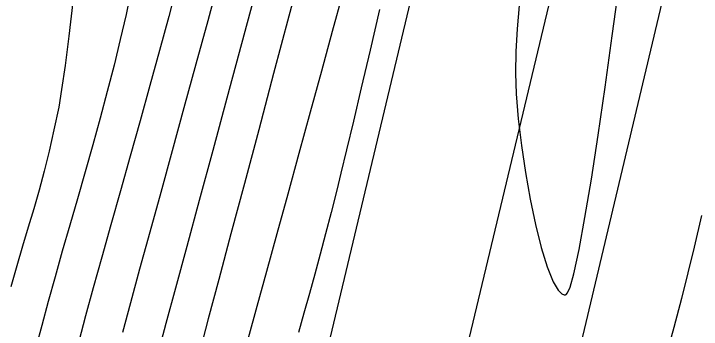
# Model space of a CAD drawing. Extents: x 1957117 to 1971063, y 701601 to 715861.
# Drawn here: x 1963088.12 to 1963126.79, y 705169.69 to 705187.4 of the extents above; entities that cross this region are included whole.
import ezdxf

# ---------------------------------------------------------------- set-up
doc = ezdxf.new("R2010")
doc.units = 0
for name, color, linetype in [('DT_X_Break_Line', 7, 'Continuous'), ('DT_X_Contour_Major', 7, 'Continuous'), ('DT_X_Contour_Minor', 7, 'Continuous'), ('GE_X_CL_20', 7, 'Continuous'), ('HY_X_Water_Edge', 7, 'Continuous'), ('SC_Shading5', 7, 'Continuous')]:
    doc.layers.add(name, color=color, linetype=linetype)

msp = doc.modelspace()

# ---------------------------------------------------------------- linework, layer by layer
at = {"layer": 'DT_X_Break_Line'}
for points in [[(1963248.355, 705747.376), (1963235.759, 705698.829), (1963221.229, 705652.053), (1963207.844, 705601.615), (1963200.47, 705556.329), (1963185.917, 705507.018), (1963175.154, 705452.621), (1963160.398, 705408.434), (1963150.566, 705354.43), (1963137.351, 705306.484), (1963127.753, 705261.545), (1963117.087, 705216.019), (1963104.746, 705164.3), (1963091.28, 705116.393), (1963081.686, 705067.168)], [(1963097.69, 705062.728), (1963110.134, 705110.941), (1963118.179, 705161.08), (1963129.819, 705210.034), (1963142.677, 705258.498), (1963154.883, 705308.22), (1963169.696, 705358.61), (1963178.568, 705401.323), (1963191.579, 705451.786), (1963203.047, 705496.926), (1963213.073, 705549.098), (1963225.99, 705592.54), (1963238.509, 705645.64), (1963250.08, 705699.351), (1963260.722, 705745.719)]]:
    msp.add_lwpolyline(points, dxfattribs=at)
at = {"layer": 'DT_X_Contour_Major'}
for points in [[(1963097.323, 705189.099), (1963096.836, 705187.253), (1963096.318, 705185.335), (1963095.779, 705183.371), (1963095.227, 705181.385), (1963094.671, 705179.404), (1963094.121, 705177.451), (1963093.586, 705175.552), (1963093.075, 705173.733), (1963092.597, 705172.019), (1963092.16, 705170.434), (1963091.775, 705169.004)], [(1963097.323, 705189.099), (1963096.836, 705187.253), (1963096.318, 705185.335), (1963095.779, 705183.371), (1963095.227, 705181.385), (1963094.671, 705179.404), (1963094.121, 705177.451), (1963093.586, 705175.552), (1963093.075, 705173.733), (1963092.597, 705172.019), (1963092.16, 705170.434), (1963091.775, 705169.004)], [(1963108.696, 705187.636), (1963108.161, 705185.348), (1963107.669, 705183.246), (1963107.227, 705181.371), (1963106.843, 705179.76), (1963106.528, 705178.453), (1963106.289, 705177.489), (1963105.969, 705176.244), (1963105.657, 705175.053), (1963105.352, 705173.906), (1963105.05, 705172.789), (1963104.749, 705171.691), (1963104.447, 705170.599), (1963104.141, 705169.503)], [(1963108.696, 705187.636), (1963108.161, 705185.348), (1963107.669, 705183.246), (1963107.227, 705181.371), (1963106.843, 705179.76), (1963106.528, 705178.453), (1963106.289, 705177.489), (1963105.969, 705176.244), (1963105.657, 705175.053), (1963105.352, 705173.906), (1963105.05, 705172.789), (1963104.749, 705171.691), (1963104.447, 705170.599), (1963104.141, 705169.503)], [(1963126.808, 705176.068), (1963126.393, 705174.299), (1963126.043, 705172.85), (1963125.676, 705171.405), (1963125.248, 705169.789), (1963124.768, 705168.027)], [(1963126.808, 705176.068), (1963126.393, 705174.299), (1963126.043, 705172.85), (1963125.676, 705171.405), (1963125.248, 705169.789), (1963124.768, 705168.027)]]:
    msp.add_lwpolyline(points, dxfattribs=at)
at = {"layer": 'DT_X_Contour_Minor'}
for points in [[(1963104.452, 705190.464), (1963103.597, 705187.257), (1963102.739, 705184.043), (1963101.898, 705180.89), (1963101.092, 705177.868), (1963100.339, 705175.045), (1963099.657, 705172.49), (1963099.066, 705170.272), (1963098.583, 705168.459)], [(1963104.452, 705190.464), (1963103.597, 705187.257), (1963102.739, 705184.043), (1963101.898, 705180.89), (1963101.092, 705177.868), (1963100.339, 705175.045), (1963099.657, 705172.49), (1963099.066, 705170.272), (1963098.583, 705168.459)], [(1963099.685, 705189.405), (1963099.033, 705187.006), (1963098.366, 705184.565), (1963097.694, 705182.12), (1963097.031, 705179.71), (1963096.386, 705177.372), (1963095.772, 705175.145), (1963095.201, 705173.067), (1963094.683, 705171.177), (1963094.231, 705169.512)], [(1963099.685, 705189.405), (1963099.033, 705187.006), (1963098.366, 705184.565), (1963097.694, 705182.12), (1963097.031, 705179.71), (1963096.386, 705177.372), (1963095.772, 705175.145), (1963095.201, 705173.067), (1963094.683, 705171.177), (1963094.231, 705169.512)], [(1963116.55, 705187.864), (1963116.435, 705186.549), (1963116.364, 705185.277), (1963116.344, 705184.059), (1963116.383, 705182.906), (1963116.499, 705181.503), (1963116.673, 705180.012), (1963116.897, 705178.488), (1963117.162, 705176.988), (1963117.46, 705175.567), (1963117.783, 705174.281), (1963118.121, 705173.188), (1963118.468, 705172.341), (1963118.746, 705171.881), (1963118.952, 705171.68), (1963119.087, 705171.622), (1963119.153, 705171.617), (1963119.191, 705171.631), (1963119.273, 705171.732), (1963119.411, 705172.058), (1963119.621, 705172.797), (1963119.919, 705174.163), (1963120.252, 705175.959), (1963120.612, 705178.121), (1963120.993, 705180.584), (1963121.387, 705183.284), (1963121.789, 705186.155), (1963122.192, 705189.133)], [(1963116.55, 705187.864), (1963116.435, 705186.549), (1963116.364, 705185.277), (1963116.344, 705184.059), (1963116.383, 705182.906), (1963116.499, 705181.503), (1963116.673, 705180.012), (1963116.897, 705178.488), (1963117.162, 705176.988), (1963117.46, 705175.567), (1963117.783, 705174.281), (1963118.121, 705173.188), (1963118.468, 705172.341), (1963118.746, 705171.881), (1963118.952, 705171.68), (1963119.087, 705171.622), (1963119.153, 705171.617), (1963119.191, 705171.631), (1963119.273, 705171.732), (1963119.411, 705172.058), (1963119.621, 705172.797), (1963119.919, 705174.163), (1963120.252, 705175.959), (1963120.612, 705178.121), (1963120.993, 705180.584), (1963121.387, 705183.284), (1963121.789, 705186.155), (1963122.192, 705189.133)], [(1963094.716, 705188.713), (1963094.436, 705187.357), (1963094.116, 705185.952), (1963093.763, 705184.508), (1963093.382, 705183.035), (1963092.981, 705181.54), (1963092.563, 705180.033), (1963092.136, 705178.522), (1963091.705, 705177.018), (1963091.276, 705175.528), (1963090.854, 705174.063), (1963090.446, 705172.629), (1963090.058, 705171.238), (1963089.695, 705169.897), (1963089.39, 705168.74)], [(1963094.716, 705188.713), (1963094.436, 705187.357), (1963094.116, 705185.952), (1963093.763, 705184.508), (1963093.382, 705183.035), (1963092.981, 705181.54), (1963092.563, 705180.033), (1963092.136, 705178.522), (1963091.705, 705177.018), (1963091.276, 705175.528), (1963090.854, 705174.063), (1963090.446, 705172.629), (1963090.058, 705171.238), (1963089.695, 705169.897), (1963089.39, 705168.74)], [(1963101.766, 705188.785), (1963100.935, 705185.709), (1963100.112, 705182.666), (1963099.313, 705179.716), (1963098.554, 705176.916), (1963097.852, 705174.325), (1963097.223, 705172.001), (1963096.683, 705170.003), (1963096.248, 705168.39)], [(1963101.766, 705188.785), (1963100.935, 705185.709), (1963100.112, 705182.666), (1963099.313, 705179.716), (1963098.554, 705176.916), (1963097.852, 705174.325), (1963097.223, 705172.001), (1963096.683, 705170.003), (1963096.248, 705168.39)], [(1963106.61, 705188.522), (1963106.034, 705186.4), (1963105.427, 705184.17), (1963104.799, 705181.875), (1963104.164, 705179.559), (1963103.533, 705177.266), (1963102.92, 705175.039), (1963102.335, 705172.921), (1963101.793, 705170.958), (1963101.304, 705169.192)], [(1963106.61, 705188.522), (1963106.034, 705186.4), (1963105.427, 705184.17), (1963104.799, 705181.875), (1963104.164, 705179.559), (1963103.533, 705177.266), (1963102.92, 705175.039), (1963102.335, 705172.921), (1963101.793, 705170.958), (1963101.304, 705169.192)], [(1963091.445, 705188.071), (1963091.216, 705186.145), (1963091.006, 705184.49), (1963090.817, 705183.149), (1963090.651, 705182.166), (1963090.385, 705180.878), (1963090.112, 705179.687), (1963089.832, 705178.569), (1963089.543, 705177.5), (1963089.246, 705176.456), (1963088.939, 705175.414), (1963088.623, 705174.351), (1963088.298, 705173.241), (1963087.962, 705172.062)], [(1963091.445, 705188.071), (1963091.216, 705186.145), (1963091.006, 705184.49), (1963090.817, 705183.149), (1963090.651, 705182.166), (1963090.385, 705180.878), (1963090.112, 705179.687), (1963089.832, 705178.569), (1963089.543, 705177.5), (1963089.246, 705176.456), (1963088.939, 705175.414), (1963088.623, 705174.351), (1963088.298, 705173.241), (1963087.962, 705172.062)]]:
    msp.add_lwpolyline(points, dxfattribs=at)
at = {"layer": 'GE_X_CL_20'}
msp.add_lwpolyline([(1963418.3, 706437.397), (1962895.621, 704261.062)], dxfattribs=at)
at = {"layer": 'HY_X_Water_Edge'}
msp.add_spline([(1963191.723, 701994.048), (1963062.047, 702441.167), (1962863.491, 703169.356), (1962827.53, 703438.691), (1962823.213, 703537.412), (1962817.962, 703593.874), (1962817.97, 703697.316), (1962828.582, 703804.235), (1962836.461, 703844.734), (1962850.687, 703896.004), (1962867.251, 703938.846), (1962873.848, 703992.355), (1962884.135, 704091.371), (1962891.241, 704140.854), (1962897.382, 704180.529), (1962905.467, 704230.979), (1962943.949, 704328.022), (1962948.537, 704378.842), (1962964.114, 704426.264), (1963004.885, 704570.73), (1963042.054, 704716.522), (1963062.038, 704814.417), (1963072.171, 704860.237), (1963090.023, 704956.798), (1963107.066, 705031.783), (1963133.773, 705105.742), (1963148.685, 705206.74), (1963175.48, 705301.059), (1963191.635, 705353.417), (1963210.988, 705447.286), (1963219.532, 705497.27), (1963230.124, 705549.475), (1963251.052, 705591.159), (1963275.289, 705693.429), (1963292.982, 705784.032), (1963302.841, 705839.645), (1963335.126, 705936.766), (1963359.752, 706046.75), (1963389.133, 706177.299), (1963417.827, 706273.456), (1963475.868, 706451.902), (1963533.782, 706640.53), (1963553.86, 706696.984), (1963580.184, 706715.425), (1963609.172, 706718.73), (1963617.062, 706714.691), (1963619.447, 706694.678), (1963564.282, 706533.07), (1963531.853, 706395.229), (1963434.4, 706006.96), (1963354.09, 705679.186), (1963237.513, 705206.07), (1963167.369, 704892.962), (1963059.145, 704434.176), (1962907.914, 703908.742), (1962877.458, 703703.326), (1962898.357, 703412.121), (1962942.65, 703052.267), (1963048.963, 702674.866), (1963191.468, 702189.666), (1963245.396, 702019.832)], degree=3, dxfattribs=at)
at = {"layer": 'SC_Shading5'}
for points in [[(1963026.912, 704294.121), (1963138.818, 704737.794), (1963251.679, 705213.963), (1963374.306, 705730.111), (1963454.783, 706045.593), (1963517.244, 706296.713), (1963562.763, 706479.256), (1963580.13, 706553.799), (1963589.678, 706586.994)], [(1963609.915, 706579.703), (1963587.283, 706499.153), (1963552.056, 706354.005), (1963480.911, 706069.234), (1963357.401, 705576.869), (1963272.751, 705226.931), (1963210.247, 704956.481), (1963044.97, 704288.881)]]:
    msp.add_spline(points, degree=3, dxfattribs=at)

doc.saveas('drawing.dxf')
